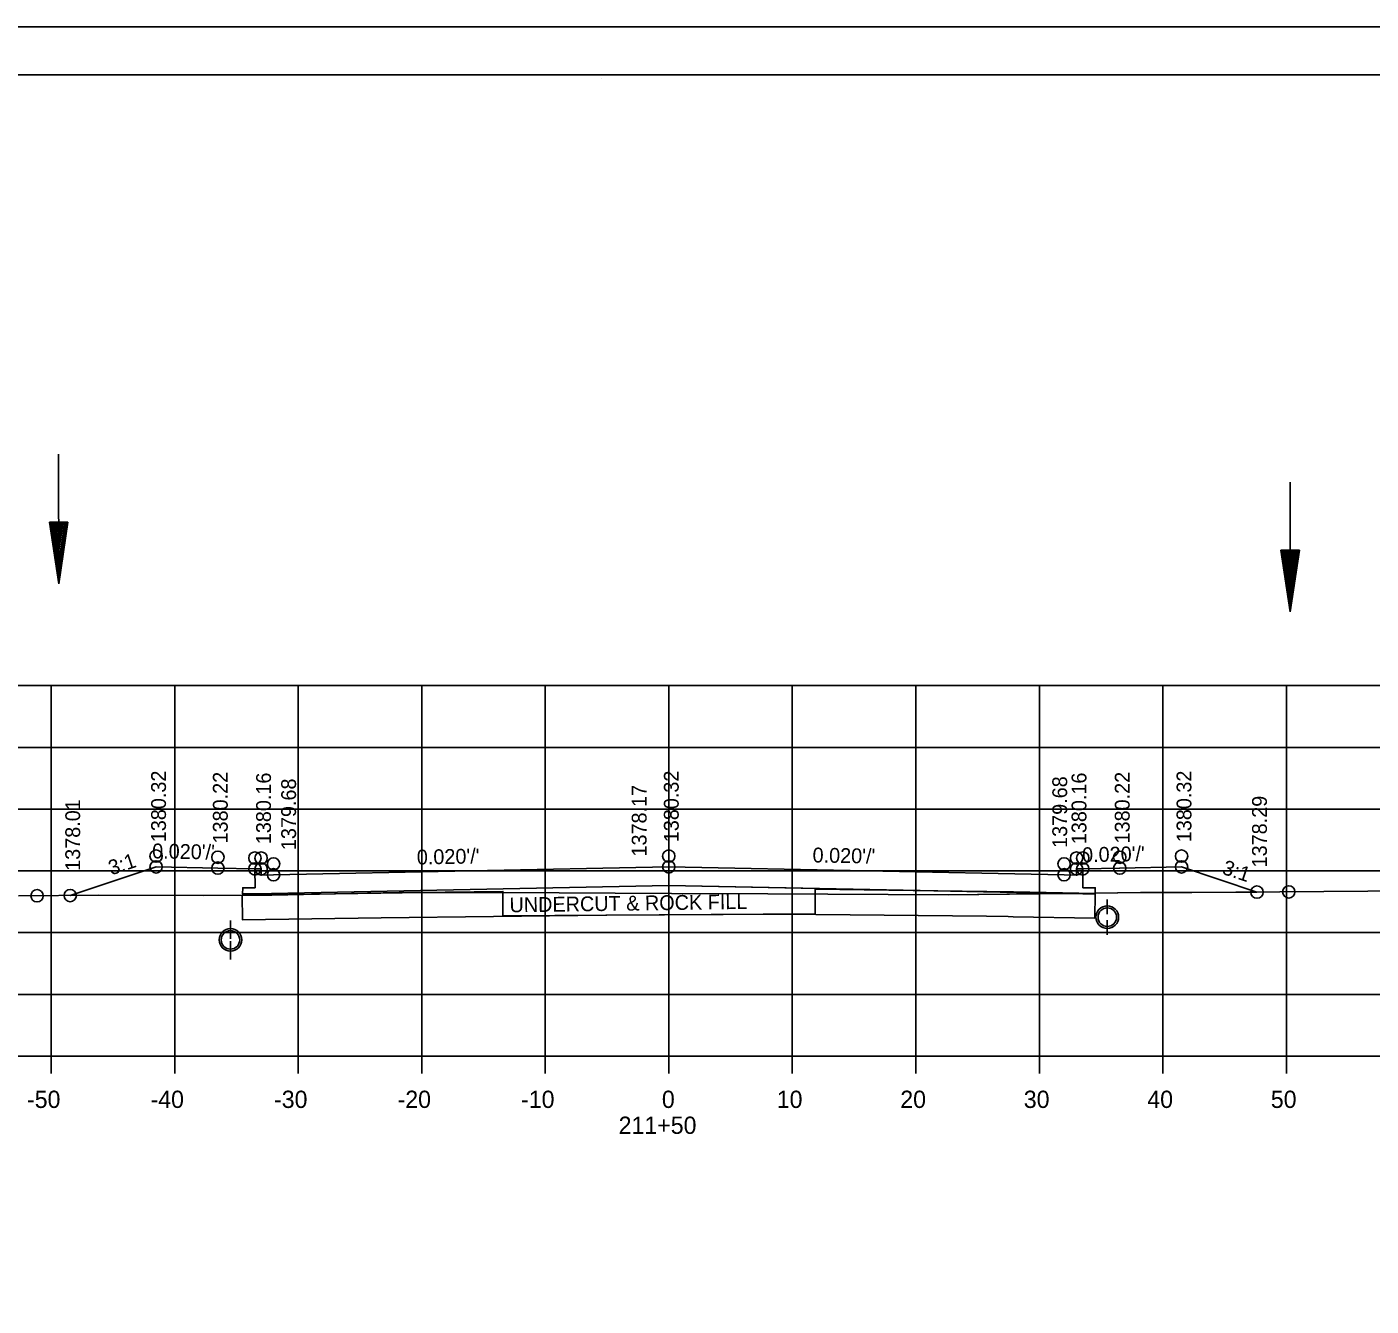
# Model space of a CAD drawing. Extents: x 1374311 to 1383814, y 384102 to 406278.
# Drawn here: x 1382588.1 to 1382696.9, y 404468.1 to 404571.7 of the extents above; entities that cross this region are included whole.
import ezdxf

# ---------------------------------------------------------------- set-up
doc = ezdxf.new("R2010")
doc.units = 0
for name, color, linetype in [('R_Axis', 7, 'Continuous'), ('R_Axis Annot', 7, 'Continuous'), ('R_Border', 7, 'Continuous'), ('R_Draft', 7, 'Continuous'), ('R_Exist Surface', 7, 'Continuous'), ('R_Fin Surface', 7, 'Continuous'), ('R_Grid', 7, 'Continuous'), ('R_No Plot', 7, 'Continuous'), ('R_Water', 7, 'Continuous'), ('R_Xsect Elev', 7, 'Continuous'), ('R_Xsect Slope', 7, 'Continuous')]:
    doc.layers.add(name, color=color, linetype=linetype)

msp = doc.modelspace()

# ---------------------------------------------------------------- linework, layer by layer
at = {"layer": 'R_Axis'}
for p, q in [((1382500.07, 404488.38), (1382780.07, 404488.38)), ((1382590.07, 404486.98), (1382590.07, 404488.38)), ((1382600.07, 404486.98), (1382600.07, 404488.38)), ((1382610.07, 404486.98), (1382610.07, 404488.38)), ((1382620.07, 404486.98), (1382620.07, 404488.38)), ((1382630.07, 404486.98), (1382630.07, 404488.38)), ((1382640.07, 404486.98), (1382640.07, 404488.38)), ((1382650.07, 404486.98), (1382650.07, 404488.38)), ((1382660.07, 404486.98), (1382660.07, 404488.38)), ((1382670.07, 404486.98), (1382670.07, 404488.38)), ((1382680.07, 404486.98), (1382680.07, 404488.38)), ((1382690.07, 404486.98), (1382690.07, 404488.38))]:
    msp.add_line(p, q, dxfattribs=at)
at = {"layer": 'R_Border'}
for p, q in [((1382482.07, 404567.84), (1382798.25, 404567.84)), ((1382634.59, 404567.58), (1382634.59, 404567.58)), ((1382634.59, 404567.58), (1382634.59, 404567.58))]:
    msp.add_line(p, q, dxfattribs=at)
at = {"layer": 'R_Draft'}
for p, q in [((1382591.42, 404531.63), (1382589.92, 404531.62)), ((1382589.92, 404531.62), (1382590.68, 404526.62)), ((1382590.04, 404531.62), (1382590.68, 404527.46)), ((1382590.17, 404531.62), (1382590.68, 404528.32)), ((1382590.3, 404531.62), (1382590.67, 404529.15)), ((1382590.42, 404531.62), (1382590.67, 404530)), ((1382590.55, 404531.62), (1382590.67, 404530.83)), ((1382590.91, 404531.63), (1382590.67, 404530)), ((1382591.04, 404531.63), (1382590.67, 404529.15)), ((1382590.79, 404531.63), (1382590.67, 404530.83)), ((1382591.42, 404531.63), (1382590.68, 404526.62)), ((1382591.17, 404531.63), (1382590.68, 404528.32)), ((1382591.29, 404531.63), (1382590.68, 404527.46)), ((1382689.62, 404529.35), (1382690.37, 404524.35)), ((1382691.12, 404529.35), (1382689.62, 404529.35)), ((1382689.75, 404529.35), (1382690.37, 404525.19)), ((1382689.88, 404529.35), (1382690.37, 404526.05)), ((1382690, 404529.35), (1382690.37, 404526.88)), ((1382690.13, 404529.35), (1382690.37, 404527.73)), ((1382690.26, 404529.35), (1382690.37, 404528.56)), ((1382691.12, 404529.35), (1382690.37, 404524.35)), ((1382690.62, 404529.35), (1382690.37, 404527.73)), ((1382690.87, 404529.35), (1382690.37, 404526.05)), ((1382691, 404529.35), (1382690.37, 404525.19)), ((1382690.75, 404529.35), (1382690.37, 404526.88)), ((1382690.49, 404529.35), (1382690.37, 404528.56))]:
    msp.add_line(p, q, dxfattribs=at)
at = {"layer": 'R_Exist Surface'}
for p, q in [((1382675.57, 404501.06), (1382675.57, 404500.04)), ((1382604.58, 404499.36), (1382604.58, 404498.04)), ((1382675.57, 404499.22), (1382675.57, 404498.21)), ((1382604.58, 404497.53), (1382604.58, 404496.21))]:
    msp.add_line(p, q, dxfattribs=at)
msp.add_lwpolyline([(1382587.42, 404501.35), (1382593.93, 404501.4), (1382602.42, 404501.39), (1382607.92, 404501.42), (1382618.25, 404501.64), (1382626.62, 404501.62), (1382640.3, 404501.54), (1382648.1, 404501.52), (1382662.69, 404501.44), (1382674.53, 404501.57), (1382678.26, 404501.62), (1382682.41, 404501.63), (1382700.23, 404501.75), (1382702.03, 404501.76), (1382718.59, 404501.59), (1382718.72, 404501.59), (1382718.74, 404501.59), (1382735.99, 404501.44), (1382737.89, 404501.43), (1382756.03, 404501.36), (1382759.98, 404501.34), (1382772.64, 404501.43), (1382778.11, 404501.48), (1382780.07, 404501.49)], dxfattribs=at)
for centre in [(1382675.57, 404499.63), (1382604.58, 404497.79)]:
    msp.add_circle(centre, 0.917, dxfattribs=at)
at = {"layer": 'R_Fin Surface'}
for p, q in [((1382667.98, 404501.67), (1382667.58, 404501.68)), ((1382674.58, 404501.56), (1382667.98, 404501.67))]:
    msp.add_line(p, q, dxfattribs=at)
for points in [[(1382591.61, 404501.38), (1382598.56, 404503.7), (1382598.56, 404503.7), (1382598.56, 404503.7), (1382603.56, 404503.6), (1382606.56, 404503.54), (1382606.56, 404503.54), (1382606.56, 404503.54), (1382607.06, 404503.54), (1382607.07, 404503.04), (1382608.07, 404503.06), (1382608.07, 404503.06), (1382608.07, 404503.06), (1382640.07, 404503.7), (1382640.07, 404503.7), (1382672.07, 404503.06), (1382673.07, 404503.04), (1382673.07, 404503.04), (1382673.08, 404503.54), (1382673.08, 404503.54), (1382673.58, 404503.54), (1382676.58, 404503.6), (1382676.58, 404503.6), (1382676.58, 404503.6), (1382681.58, 404503.7), (1382681.58, 404503.7), (1382687.69, 404501.66)], [(1382673.58, 404503.54), (1382673.59, 404502.01), (1382674.59, 404502.01), (1382674.58, 404501.51), (1382673.58, 404501.53), (1382640.07, 404502.2), (1382606.56, 404501.53), (1382605.56, 404501.51), (1382605.57, 404502.01), (1382606.57, 404502.01), (1382606.56, 404503.54)], [(1382667.58, 404501.68), (1382665.83, 404501.71), (1382651.91, 404501.89), (1382651.92, 404499.9), (1382626.64, 404499.73), (1382626.64, 404501.72), (1382621.95, 404501.65), (1382616.75, 404501.58), (1382605.54, 404501.42)], [(1382605.54, 404501.42), (1382605.55, 404499.42), (1382616.78, 404499.58), (1382634.98, 404499.78), (1382649.22, 404499.87), (1382665.8, 404499.71), (1382667.55, 404499.68), (1382667.94, 404499.67), (1382674.57, 404499.56), (1382674.58, 404501.56)]]:
    msp.add_lwpolyline(points, dxfattribs=at)
at = {"layer": 'R_Grid'}
for p, q in [((1382500.07, 404518.38), (1382780.07, 404518.38)), ((1382590.07, 404488.38), (1382590.07, 404518.38)), ((1382600.07, 404488.38), (1382600.07, 404518.38)), ((1382610.07, 404488.38), (1382610.07, 404518.38)), ((1382620.07, 404488.38), (1382620.07, 404518.38)), ((1382630.07, 404488.38), (1382630.07, 404518.38)), ((1382640.07, 404488.38), (1382640.07, 404518.38)), ((1382650.07, 404488.38), (1382650.07, 404518.38)), ((1382660.07, 404488.38), (1382660.07, 404518.38)), ((1382670.07, 404488.38), (1382670.07, 404518.38)), ((1382680.07, 404488.38), (1382680.07, 404518.38)), ((1382690.07, 404488.38), (1382690.07, 404518.38)), ((1382500.07, 404513.38), (1382780.07, 404513.38)), ((1382500.07, 404508.38), (1382780.07, 404508.38)), ((1382500.07, 404503.38), (1382780.07, 404503.38)), ((1382500.07, 404498.38), (1382780.07, 404498.38)), ((1382500.07, 404493.38), (1382780.07, 404493.38)), ((1382500.07, 404488.38), (1382780.07, 404488.38))]:
    msp.add_line(p, q, dxfattribs=at)
at = {"layer": 'R_No Plot'}
msp.add_line((1382469.67, 404571.73), (1382803, 404571.73), dxfattribs=at)
for points in [[(1382469.66, 404571.73), (1382803, 404571.73), (1382803, 404358.39), (1382469.66, 404358.39)], [(1382715.99, 404567.84), (1382715.99, 404557.96), (1382751.72, 404557.96), (1382751.72, 404555.04), (1382774.92, 404555.04), (1382774.92, 404530.7), (1382798.25, 404530.7), (1382798.25, 404362.38), (1382482.07, 404362.38), (1382482.07, 404567.84)], [(1382591.61, 404501.38), (1382593.93, 404501.4), (1382602.42, 404501.39), (1382607.92, 404501.42), (1382618.25, 404501.64), (1382626.62, 404501.62), (1382640.3, 404501.54), (1382648.1, 404501.52), (1382662.69, 404501.44), (1382672.62, 404501.55), (1382640.07, 404502.2), (1382606.56, 404501.53), (1382605.56, 404501.51), (1382605.57, 404502.01), (1382606.57, 404502.01), (1382606.56, 404503.54), (1382603.56, 404503.6), (1382598.56, 404503.7)], [(1382674.58, 404501.57), (1382678.26, 404501.62), (1382682.41, 404501.63), (1382687.69, 404501.66), (1382681.58, 404503.7), (1382676.58, 404503.6), (1382673.58, 404503.54), (1382673.59, 404502.01), (1382674.59, 404502.01)], [(1382672.62, 404501.55), (1382674.53, 404501.57), (1382674.58, 404501.57), (1382674.58, 404501.51), (1382673.58, 404501.53)]]:
    msp.add_lwpolyline(points, close=True, dxfattribs=at)
for centre in [(1382598.56, 404504.58), (1382598.56, 404503.7), (1382598.56, 404503.7), (1382603.56, 404504.48), (1382603.56, 404503.6), (1382603.56, 404503.6), (1382606.56, 404504.42), (1382606.56, 404503.54), (1382607.06, 404504.42), (1382607.06, 404503.54), (1382607.06, 404503.54), (1382608.07, 404503.94), (1382640.07, 404504.58), (1382640.07, 404503.7), (1382640.07, 404503.7), (1382672.07, 404503.94), (1382673.08, 404504.42), (1382673.08, 404503.54), (1382673.08, 404503.54), (1382673.58, 404504.42), (1382673.58, 404503.54), (1382676.58, 404504.48), (1382676.58, 404503.6), (1382676.58, 404503.6), (1382681.58, 404504.58), (1382681.58, 404503.7), (1382681.58, 404503.7), (1382608.07, 404503.06), (1382608.07, 404503.06), (1382672.07, 404503.06), (1382672.07, 404503.06), (1382588.92, 404501.36), (1382588.92, 404501.36), (1382591.61, 404501.38), (1382591.61, 404501.38), (1382591.61, 404501.38), (1382591.61, 404501.38), (1382687.69, 404501.66), (1382687.69, 404501.66), (1382690.26, 404501.68)]:
    msp.add_circle(centre, 0.5, dxfattribs=at)
at = {"layer": 'R_Water'}
for p, q in [((1382590.66, 404537.13), (1382590.68, 404526.62)), ((1382690.37, 404534.86), (1382690.37, 404524.35)), ((1382675.57, 404500.89), (1382675.57, 404499.88)), ((1382604.58, 404499.2), (1382604.58, 404497.88)), ((1382675.57, 404499.39), (1382675.57, 404498.38)), ((1382604.58, 404497.7), (1382604.58, 404496.38))]:
    msp.add_line(p, q, dxfattribs=at)
for centre in [(1382675.57, 404499.63), (1382604.58, 404497.79)]:
    msp.add_circle(centre, 0.75, dxfattribs=at)

# ---------------------------------------------------------------- texts
at = {"layer": 'R_Axis Annot'}
for s, p in [('-50', (1382588.11, 404484.18)), ('-40', (1382598.11, 404484.18)), ('-30', (1382608.11, 404484.18)), ('-20', (1382618.11, 404484.18)), ('-10', (1382628.11, 404484.18)), ('0', (1382639.51, 404484.18)), ('10', (1382648.81, 404484.18)), ('20', (1382658.81, 404484.18)), ('30', (1382668.81, 404484.18)), ('40', (1382678.81, 404484.18)), ('50', (1382688.81, 404484.18)), ('211+50', (1382636.01, 404482.08))]:
    msp.add_text(s, height=1.4, dxfattribs=at).set_placement(p)
at = {"layer": 'R_Fin Surface'}
msp.add_text('UNDERCUT & ROCK FILL', height=1.2, rotation=0.836, dxfattribs=at).set_placement((1382627.18, 404500.02))
at = {"layer": 'R_Xsect Elev'}
for s, p in [('1380.32', (1382599.36, 404505.7)), ('1380.22', (1382604.36, 404505.6)), ('1380.16', (1382607.86, 404505.54)), ('1379.68', (1382609.89, 404505.06)), ('1380.32', (1382640.87, 404505.7)), ('1379.68', (1382672.32, 404505.24)), ('1380.16', (1382673.88, 404505.54)), ('1380.22', (1382677.38, 404505.6)), ('1380.32', (1382682.38, 404505.7)), ('1378.17', (1382638.27, 404504.54)), ('1378.01', (1382592.41, 404503.38)), ('1378.29', (1382688.49, 404503.66))]:
    msp.add_text(s, height=1.2, rotation=90, dxfattribs=at).set_placement(p)
at = {"layer": 'R_Xsect Slope'}
for s, rotation, p in [("0.020'/'", 358.8542, (1382598.23, 404504.4)), ("0.020'/'", 1.1458, (1382619.68, 404503.89)), ("0.020'/'", 358.8542, (1382651.7, 404504.07)), ("0.020'/'", 1.1458, (1382673.54, 404504.08)), ('3:1', 18.4349, (1382594.93, 404503.01)), ('3:1', 341.5651, (1382684.79, 404503.16))]:
    msp.add_text(s, height=1.2, rotation=rotation, dxfattribs=at).set_placement(p)

doc.saveas('drawing.dxf')
